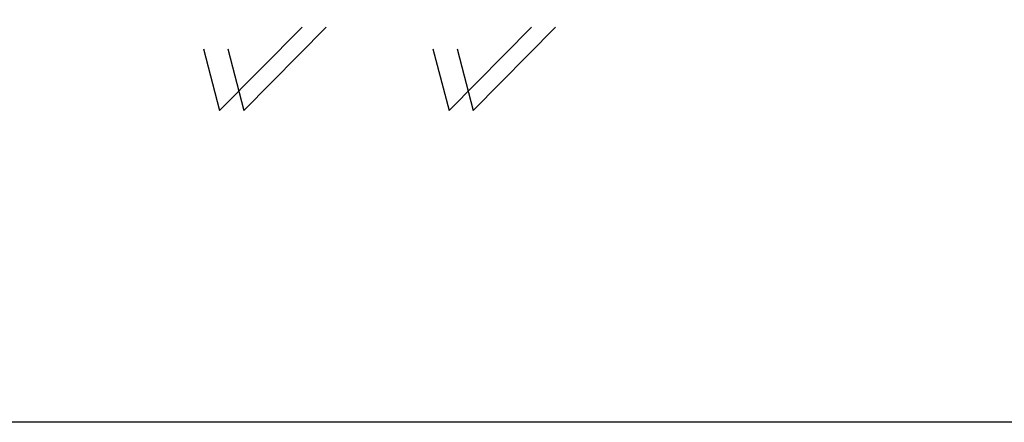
# Model space of a CAD drawing. Header units: millimetres. Extents: x -33345 to 4712671, y -3392 to 121473.
# Tile 637 of 656: x 3294003 to 3408872, y -3392 to 43634. Entities that reach past the tile are written whole.
import ezdxf

# ---------------------------------------------------------------- set-up
doc = ezdxf.new("R2010")
doc.units = ezdxf.units.MM

msp = doc.modelspace()

# ---------------------------------------------------------------- linework, layer by layer
at = {"color": 3, "lineweight": 30, "ltscale": 100}
msp.add_lwpolyline([(-33344.658, 121472.664), (4712671.379, 121472.664), (4712671.379, -3391.647), (-33344.658, -3391.647)], close=True, dxfattribs=at)
at = {"color": 3, "lineweight": 30}
for points in [[(3315446.811, 40214.208), (3317328.759, 33025.798), (3326940.157, 42767.101)], [(3318269.741, 40214.208), (3320151.689, 33025.798), (3329763.088, 42767.101)], [(3342206.874, 40214.208), (3344088.822, 33025.798), (3353700.22, 42767.101)], [(3345029.804, 40214.208), (3346911.752, 33025.798), (3356523.151, 42767.101)]]:
    msp.add_lwpolyline(points, dxfattribs=at)

doc.saveas('drawing.dxf')
